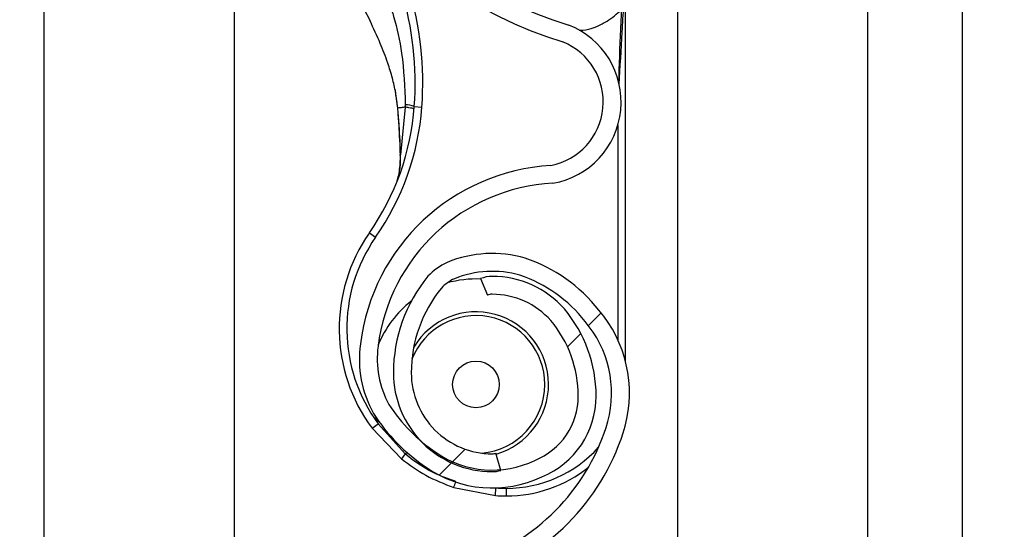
# Model space of a CAD drawing. Header units: inches. Extents: x 170 to 284, y 215 to 248.
# Tile 920 of 1056: x 235.429 to 235.5621, y 240.559 to 240.6279. Entities that reach past the tile are written whole.
import ezdxf

# ---------------------------------------------------------------- set-up
doc = ezdxf.new("R2010")
doc.units = ezdxf.units.IN
doc.header["$LTSCALE"] = 0.25
doc.header["$MEASUREMENT"] = 0
doc.layers.add('ANNOTATIONS', color=1, linetype='Continuous')
doc.layers.add('LH TOP OF HOOD', color=7, linetype='Continuous')
doc.styles.add('ARIAL', font='arial.ttf', dxfattribs={"height": 0.09375})
doc.dimstyles.new('STANDARD$0', dxfattribs={"dimtxt": 0.09375, "dimasz": 0.09375, "dimexe": 0.03125, "dimexo": 0.046875, "dimgap": 0.09, "dimtad": 0, "dimtih": 1, "dimtoh": 1, "dimdec": 4, "dimzin": 0, "dimdsep": 46, "dimtxsty": 'ARIAL', "dimcen": 0.09, "dimadec": 0, "dimazin": 0, "dimtfac": 1, "dimtdec": 4, "dimtofl": 0, "dimtmove": 0, "dimatfit": 1, "dimfxl": 1, "dimtolj": 1, "dimtzin": 0, "dimarcsym": 0})
pattern_1 = [(45, (225.4196035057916, 238.187647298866), (-0.03026527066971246, 0.03026527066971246), [])]

# ---------------------------------------------------------------- blocks, each defined once
blk = doc.blocks.new('*D70')
at = {"layer": 'ANNOTATIONS', "color": 0, "lineweight": -2, "transparency": 16777216}
for p, q in [((235.475871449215, 243.8427370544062), (236.9163148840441, 243.8427370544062)), ((236.8850648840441, 243.7489870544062), (236.8850648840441, 242.028811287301)), ((236.8850648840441, 239.873775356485), (236.8850648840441, 241.5939511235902)), ((236.1545398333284, 239.780025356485), (236.9163148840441, 239.780025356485))]:
    blk.add_line(p, q, dxfattribs=at)
at = {"layer": 'ANNOTATIONS', "color": 0, "transparency": 16777216}
for points in [[(236.8694398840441, 243.7489870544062), (236.9006898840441, 243.7489870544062), (236.8850648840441, 243.8427370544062)], [(236.8694398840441, 239.873775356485), (236.9006898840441, 239.873775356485), (236.8850648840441, 239.780025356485)]]:
    blk.add_solid(points, dxfattribs=at)
at = {"layer": 'defpoints', "color": 0, "transparency": 16777216}
for p in [(235.428996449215, 243.8427370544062), (236.1076648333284, 239.780025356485), (236.8850648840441, 239.780025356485)]:
    blk.add_point(p, dxfattribs=at)
at = {"layer": 'ANNOTATIONS', "color": 0, "transparency": 16777216, "insert": (236.8850648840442, 241.8113812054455), "char_height": 0.09375, "attachment_point": 5, "style": 'ARIAL'}
blk.add_mtext('\\A1;OPENING\\PHEIGHT', dxfattribs=at)

msp = doc.modelspace()

# ---------------------------------------------------------------- hatches: boundary and pattern name
at = {"layer": 'LH TOP OF HOOD'}
h = msp.add_hatch(dxfattribs=at)
h.set_pattern_fill('ANSI31', color=256, scale=0.34241245, angle=2.8e-322, style=0)
h.set_pattern_definition(pattern_1)
edge = h.paths.add_edge_path(flags=0)
edge.add_arc((235.4928707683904, 240.5890810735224), 0.001712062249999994, 450.0000000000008, 472.2104203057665)
edge.add_line((235.4922235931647, 240.5906661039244), (235.4913110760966, 240.5929009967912))
edge.add_arc((235.4928707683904, 240.5890810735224), 0.004126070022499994, 450, 472.2104203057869, ccw=False)
edge.add_arc((235.4928707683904, 240.5801783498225), 0.01302879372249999, 401.47616737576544, 450, ccw=False)
edge.add_arc((235.4886248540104, 240.5770281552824), 0.01830194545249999, 359.99999999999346, 400.061373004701, ccw=False)
edge.add_arc((235.4951649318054, 240.5770281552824), 0.01176186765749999, 292.1408576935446, 359.99999999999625, ccw=False)
edge.add_arc((235.4928707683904, 240.5802810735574), 0.01566536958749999, 235.25706803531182, 295.4307998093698, ccw=False)
edge.add_arc((235.4981096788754, 240.5883962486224), 0.02532140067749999, 212.8542481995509, 235.9809333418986, ccw=False)
edge.add_arc((235.4899602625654, 240.5820273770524), 0.01504902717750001, 172.1557183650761, 209.3146496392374, ccw=False)
edge.add_arc((235.5023898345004, 240.5806919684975), 0.02754708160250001, 453.3085031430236, 532.9325737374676, ccw=False)
edge.add_arc((235.4991369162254, 240.6167822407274), 0.008748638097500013, 280.9586189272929, 427.9414322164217)
edge.add_arc((235.5189966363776, 240.6791355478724), 0.05672062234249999, 179.5706357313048, 253.00989973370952, ccw=False)
edge.add_arc((235.6773283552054, 240.6803339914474), 0.2150521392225, 163.4260275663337, 180.2060536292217, ccw=False)
edge.add_arc((235.4985548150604, 240.7324834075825), 0.02884824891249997, 465.1588434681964, 521.4137567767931, ccw=False)
edge.add_arc((235.4812287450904, 240.7870297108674), 0.0284373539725, 290.1205938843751, 343.7190675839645)
edge.add_arc((235.4940692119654, 240.7828522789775), 0.01494630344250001, 345.2914408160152, 400.5471921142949)
edge.add_arc((235.4906450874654, 240.7810374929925), 0.0187470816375, 397.957874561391, 431.4396159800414)
edge.add_arc((235.4928707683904, 240.7858655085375), 0.0134739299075, 433.8775574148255, 472.2736457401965)
edge.add_arc((235.4903026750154, 240.7928849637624), 0.006011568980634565, 474.98253258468, 495.7175736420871)
edge.add_arc((235.5000956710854, 240.7856258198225), 0.01816498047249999, 500.8992600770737, 539.9999999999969)
edge.add_arc((235.4928707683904, 240.7856258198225), 0.01094007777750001, 539.9999999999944, 629.9999999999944)
edge.add_arc((235.4928707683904, 240.7765518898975), 0.001866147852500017, 269.9999999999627, 285.6422464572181)
edge.add_line((235.4933739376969, 240.77475485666), (235.4940248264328, 240.7724302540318))
edge.add_arc((235.4928707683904, 240.7765518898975), 0.004280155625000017, 269.9999999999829, 285.6422464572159, ccw=False)
edge.add_arc((235.4928707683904, 240.7856258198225), 0.01335408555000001, 179.9999999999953, 269.999999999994, ccw=False)
edge.add_arc((235.5000956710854, 240.7856258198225), 0.020578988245, 500.61135831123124, 539.9999999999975, ccw=False)
edge.add_arc((235.4903026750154, 240.7928849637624), 0.008425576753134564, 474.5776671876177, 496.4997109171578, ccw=False)
edge.add_arc((235.4928707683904, 240.7858655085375), 0.01588793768, 433.69030225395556, 472.47058069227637, ccw=False)
edge.add_arc((235.4906450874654, 240.7810374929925), 0.02116108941, 398.1045307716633, 431.5771717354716, ccw=False)
edge.add_arc((235.4940692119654, 240.7828522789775), 0.01736031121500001, 345.18024813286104, 400.3658533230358, ccw=False)
edge.add_arc((235.4812287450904, 240.7870297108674), 0.030851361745, 289.91815728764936, 343.77953759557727, ccw=False)
edge.add_arc((235.4985548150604, 240.7324834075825), 0.02643424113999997, 464.9417095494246, 521.3236131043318)
edge.add_arc((235.6773283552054, 240.6803339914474), 0.21263813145, 523.4376684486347, 540.2096895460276)
edge.add_arc((235.5189966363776, 240.6791355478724), 0.05430661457, 539.5566266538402, 613.1145348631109)
edge.add_arc((235.4991369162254, 240.6167822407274), 0.01116264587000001, 280.06103888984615, 428.529087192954, ccw=False)
edge.add_arc((235.5023898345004, 240.5806919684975), 0.02513307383, 452.9714001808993, 532.9706577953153)
edge.add_arc((235.4899602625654, 240.5820273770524), 0.01263501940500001, 532.0830472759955, 568.9826967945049)
edge.add_arc((235.4981096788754, 240.5883962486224), 0.022907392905, 213.0443063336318, 236.0197152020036)
edge.add_arc((235.4928707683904, 240.5802810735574), 0.01325136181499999, 235.1922404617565, 295.735249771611)
edge.add_arc((235.4951649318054, 240.5770281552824), 0.009347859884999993, 291.7225241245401, 359.9999999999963)
edge.add_arc((235.4886248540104, 240.5770281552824), 0.01588793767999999, 359.9999999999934, 399.952178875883)
edge.add_arc((235.4928707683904, 240.5801783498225), 0.01061478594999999, 401.6345013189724, 450.0000000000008)
h = msp.add_hatch(dxfattribs=at)
h.set_pattern_fill('ANSI31', color=256, scale=0.34241245, angle=2.8e-322, style=0)
h.set_pattern_definition(pattern_1)
edge = h.paths.add_edge_path(flags=0)
edge.add_arc((235.4928707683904, 240.3836336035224), 0.001712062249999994, 450.0000000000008, 472.2104203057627)
edge.add_line((235.4922235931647, 240.3852186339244), (235.4913110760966, 240.3874535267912))
edge.add_arc((235.4928707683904, 240.3836336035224), 0.004126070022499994, 450, 472.2104203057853, ccw=False)
edge.add_arc((235.4928707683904, 240.3747308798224), 0.01302879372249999, 401.47616737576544, 450, ccw=False)
edge.add_arc((235.4886248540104, 240.3715806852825), 0.01830194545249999, 359.99999999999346, 400.061373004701, ccw=False)
edge.add_arc((235.4951649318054, 240.3715806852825), 0.01176186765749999, 292.1408576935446, 359.99999999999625, ccw=False)
edge.add_arc((235.4928707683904, 240.3748336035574), 0.01566536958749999, 235.2570680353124, 295.43079980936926, ccw=False)
edge.add_arc((235.4981096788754, 240.3829487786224), 0.02532140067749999, 212.8542481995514, 235.9809333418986, ccw=False)
edge.add_arc((235.4899602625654, 240.3765799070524), 0.01504902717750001, 172.1557183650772, 209.3146496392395, ccw=False)
edge.add_arc((235.5023898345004, 240.3752444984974), 0.02754708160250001, 453.3085031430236, 532.932573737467, ccw=False)
edge.add_arc((235.4991369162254, 240.4113347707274), 0.008748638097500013, 280.9586189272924, 427.9414322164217)
edge.add_arc((235.5189966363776, 240.4736880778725), 0.05672062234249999, 179.5706357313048, 253.0098997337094, ccw=False)
edge.add_arc((235.6773283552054, 240.4748865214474), 0.2150521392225, 163.4260275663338, 180.2060536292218, ccw=False)
edge.add_arc((235.4985548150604, 240.5270359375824), 0.02884824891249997, 465.1588434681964, 521.4137567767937, ccw=False)
edge.add_arc((235.4812287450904, 240.5815822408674), 0.0284373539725, 290.1205938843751, 343.7190675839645)
edge.add_arc((235.4940692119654, 240.5774048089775), 0.01494630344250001, 345.2914408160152, 400.547192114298)
edge.add_arc((235.4906450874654, 240.5755900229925), 0.0187470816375, 397.957874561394, 431.4396159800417)
edge.add_arc((235.4928707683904, 240.5804180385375), 0.0134739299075, 433.8775574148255, 472.273645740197)
edge.add_arc((235.4903026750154, 240.5874374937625), 0.006011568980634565, 474.9825325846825, 495.7175736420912)
edge.add_arc((235.5000956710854, 240.5801783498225), 0.01816498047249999, 500.8992600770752, 539.999999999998)
edge.add_arc((235.4928707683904, 240.5801783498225), 0.01094007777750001, 539.999999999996, 629.9999999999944)
edge.add_arc((235.4928707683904, 240.5711044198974), 0.001866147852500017, 269.9999999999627, 285.6422464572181)
edge.add_line((235.4933739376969, 240.56930738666), (235.4940248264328, 240.5669827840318))
edge.add_arc((235.4928707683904, 240.5711044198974), 0.004280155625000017, 269.9999999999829, 285.642246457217, ccw=False)
edge.add_arc((235.4928707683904, 240.5801783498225), 0.01335408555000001, 179.9999999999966, 269.999999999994, ccw=False)
edge.add_arc((235.5000956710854, 240.5801783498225), 0.020578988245, 500.6113583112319, 539.9999999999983, ccw=False)
edge.add_arc((235.4903026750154, 240.5874374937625), 0.008425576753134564, 474.5776671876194, 496.4997109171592, ccw=False)
edge.add_arc((235.4928707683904, 240.5804180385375), 0.01588793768, 433.69030225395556, 472.4705806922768, ccw=False)
edge.add_arc((235.4906450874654, 240.5755900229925), 0.02116108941, 398.1045307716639, 431.5771717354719, ccw=False)
edge.add_arc((235.4940692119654, 240.5774048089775), 0.01736031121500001, 345.1802481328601, 400.3658533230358, ccw=False)
edge.add_arc((235.4812287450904, 240.5815822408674), 0.030851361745, 289.9181572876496, 343.7795375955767, ccw=False)
edge.add_arc((235.4985548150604, 240.5270359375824), 0.02643424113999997, 464.9417095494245, 521.3236131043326)
edge.add_arc((235.6773283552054, 240.4748865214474), 0.21263813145, 523.4376684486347, 540.2096895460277)
edge.add_arc((235.5189966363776, 240.4736880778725), 0.05430661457, 539.5566266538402, 613.1145348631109)
edge.add_arc((235.4991369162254, 240.4113347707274), 0.01116264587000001, 280.06103888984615, 428.5290871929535, ccw=False)
edge.add_arc((235.5023898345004, 240.3752444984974), 0.02513307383, 452.9714001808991, 532.9706577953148)
edge.add_arc((235.4899602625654, 240.3765799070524), 0.01263501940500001, 532.0830472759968, 568.9826967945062)
edge.add_arc((235.4981096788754, 240.3829487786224), 0.022907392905, 213.0443063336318, 236.0197152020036)
edge.add_arc((235.4928707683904, 240.3748336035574), 0.01325136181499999, 235.1922404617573, 295.735249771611)
edge.add_arc((235.4951649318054, 240.3715806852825), 0.009347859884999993, 291.7225241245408, 359.9999999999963)
edge.add_arc((235.4886248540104, 240.3715806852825), 0.01588793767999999, 359.9999999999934, 399.952178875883)
edge.add_arc((235.4928707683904, 240.3747308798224), 0.01061478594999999, 401.6345013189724, 450.0000000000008)

# ---------------------------------------------------------------- linework, layer by layer
for p, q in [((235.5564384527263, 239.8275350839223), (235.5564384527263, 244.0802977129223)), ((235.5179170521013, 244.0327879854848), (235.5179170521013, 239.8681965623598)), ((235.5435979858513, 244.0327879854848), (235.5435979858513, 239.8275350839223)), ((235.5564384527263, 239.8275350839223), (235.5564384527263, 244.0327879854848)), ((235.4323139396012, 239.8275350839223), (235.4323139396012, 243.9380293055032)), ((235.4579948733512, 240.6737644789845), (235.4579948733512, 240.4813905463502)), ((235.5108807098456, 240.5817353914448), (235.5108807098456, 240.6341575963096)), ((235.4754854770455, 240.6294318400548), (235.4763567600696, 240.627726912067)), ((235.4797133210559, 240.6185083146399), (235.4800781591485, 240.6159292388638)), ((235.4801201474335, 240.6157769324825), (235.4801061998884, 240.6159442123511)), ((235.4811213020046, 240.6160731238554), (235.480471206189, 240.6096391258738)), ((235.4823430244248, 240.6161722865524), (235.4833674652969, 240.6160965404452)), ((235.5098534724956, 240.6136581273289), (235.5098534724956, 240.5846323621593)), ((235.476262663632, 240.5990841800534), (235.4771046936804, 240.5984957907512)), ((235.4913110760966, 240.5929009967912), (235.4922235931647, 240.5906661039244)), ((235.4771110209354, 240.5742459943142), (235.4774520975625, 240.573300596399)), ((235.4766266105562, 240.5726892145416), (235.4774520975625, 240.573300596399)), ((235.4811113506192, 240.5692084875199), (235.4774520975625, 240.573300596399)), ((235.4766266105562, 240.5726892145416), (235.4806049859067, 240.568544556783)), ((235.4811113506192, 240.5692084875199), (235.4813350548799, 240.569428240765)), ((235.4940248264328, 240.5669827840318), (235.4933739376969, 240.56930738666)), ((235.4876723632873, 240.5646896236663), (235.4933109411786, 240.5635886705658)), ((235.4933109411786, 240.5635886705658), (235.4933780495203, 240.564613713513)), ((235.4947873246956, 240.5635403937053), (235.4947873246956, 240.5645676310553))]:
    msp.add_line(p, q, dxfattribs=at)
at = {"layer": 'LH TOP OF HOOD', "flags": 128}
msp.add_lwpolyline([(235.4804376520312, 240.6095704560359), (235.4804098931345, 240.6095780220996), (235.4803908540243, 240.6095863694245), (235.4803810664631, 240.6095952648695), (235.4803808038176, 240.6096044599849), (235.4803900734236, 240.6096136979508), (235.4804086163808, 240.6096227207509), (235.4804359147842, 240.6096312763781), (235.480471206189, 240.6096391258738)], dxfattribs=at)
at = {"layer": 'LH TOP OF HOOD'}
msp.add_circle((235.4906783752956, 240.5786065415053), 0.00315523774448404, dxfattribs=at)
for centre, radius, start, end in [((235.5189966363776, 240.6791355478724), 0.05672062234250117, 179.5706357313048, 253.009899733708), ((235.5189966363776, 240.6791355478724), 0.05430661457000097, 179.5566266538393, 253.114534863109), ((235.4393165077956, 240.6193536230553), 0.04314396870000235, 355.771303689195, 16.94846748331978), ((235.4393165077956, 240.6193536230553), 0.04417120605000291, 355.7713036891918, 16.94846748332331), ((235.4991369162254, 240.6167822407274), 0.01116264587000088, 280.0610388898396, 68.52908719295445), ((235.4991369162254, 240.6167822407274), 0.008748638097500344, 280.9586189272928, 67.94143221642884), ((235.448194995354, 240.6186971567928), 0.03424124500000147, 325.055123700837, 355.771303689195), ((235.448194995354, 240.6186971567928), 0.03526848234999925, 325.0551237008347, 355.7713036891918), ((235.4801298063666, 240.6155991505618), 0.0001780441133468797, 93.10983558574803, 110.0707638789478), ((235.4800831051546, 240.6157962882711), 3.31925979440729e-05, 244.2889319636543, 282.2874080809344), ((235.4810641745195, 240.6129133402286), 0.003500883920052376, 68.57435782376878, 89.04261803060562), ((235.5023898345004, 240.5806919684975), 0.02754708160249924, 93.3085031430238, 172.9325737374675), ((235.5023898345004, 240.5806919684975), 0.02513307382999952, 92.9714001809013, 172.9706577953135), ((235.4947873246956, 240.5861396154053), 0.02259922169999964, 145.0551237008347, 216.5248216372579), ((235.4947873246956, 240.5861396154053), 0.02157198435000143, 145.055123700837, 216.5248216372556), ((235.4928707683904, 240.5804180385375), 0.01588793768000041, 73.69030225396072, 112.4705806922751), ((235.4906450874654, 240.5755900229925), 0.02116108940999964, 38.10453077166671, 71.57717173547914), ((235.4903026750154, 240.5874374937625), 0.008425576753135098, 114.5776671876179, 136.4997109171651), ((235.5000956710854, 240.5801783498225), 0.02057898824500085, 140.6113583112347, 179.999999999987), ((235.4903026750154, 240.5874374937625), 0.006011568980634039, 114.9825325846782, 135.7175736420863), ((235.4906783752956, 240.5786065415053), 0.0142508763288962, 87.35889654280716, 105.8277214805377), ((235.4928707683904, 240.5804180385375), 0.01347392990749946, 73.87755741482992, 112.2736457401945), ((235.4928707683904, 240.5890810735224), 0.00412607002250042, 90, 112.2104203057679), ((235.4928707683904, 240.5801783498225), 0.01302879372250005, 41.47616737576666, 90), ((235.4906450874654, 240.5755900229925), 0.01874708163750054, 37.95787456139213, 71.43961598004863), ((235.5000956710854, 240.5801783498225), 0.01816498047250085, 140.8992600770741, 179.9999999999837), ((235.4928707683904, 240.5890810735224), 0.001712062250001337, 90, 112.2104203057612), ((235.4928707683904, 240.5801783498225), 0.01061478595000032, 41.6345013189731, 90), ((235.4906783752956, 240.5786065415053), 0.01425087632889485, 127.833393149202, 157.9527497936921), ((235.4886248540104, 240.5770281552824), 0.01830194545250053, 359.9999999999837, 40.06137300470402), ((235.4906783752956, 240.5786065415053), 0.009303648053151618, 0, 158.458825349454), ((235.4906783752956, 240.5786065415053), 0.009810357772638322, 286.1585342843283, 149.0324419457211), ((235.4940692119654, 240.5774048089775), 0.01736031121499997, 345.180248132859, 40.36585332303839), ((235.4886248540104, 240.5770281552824), 0.01588793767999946, 359.9999999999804, 39.95217887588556), ((235.4940692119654, 240.5774048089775), 0.01494630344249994, 345.2914408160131, 40.54719211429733), ((235.4899602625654, 240.5820273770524), 0.01504902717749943, 172.1557183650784, 209.3146496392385), ((235.4899602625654, 240.5820273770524), 0.01263501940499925, 172.0830472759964, 208.9826967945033), ((235.4928707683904, 240.5801783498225), 0.01335408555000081, 179.9999999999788, 269.9999999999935), ((235.4928707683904, 240.5801783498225), 0.01094007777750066, 179.9999999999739, 269.9999999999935), ((235.4906783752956, 240.5786065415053), 0.009303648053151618, 274.6412262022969, 0), ((235.4951649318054, 240.5770281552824), 0.009347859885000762, 291.7225241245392, 359.999999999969), ((235.4951649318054, 240.5770281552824), 0.01176186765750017, 292.1408576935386, 359.9999999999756), ((235.4981096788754, 240.5883962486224), 0.02290739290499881, 213.0443063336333, 236.0197152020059), ((235.4981096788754, 240.5883962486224), 0.02532140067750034, 212.8542481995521, 235.9809333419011), ((235.4812287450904, 240.5815822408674), 0.02843735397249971, 290.1205938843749, 343.7190675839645), ((235.4812287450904, 240.5815822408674), 0.03085136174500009, 289.91815728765, 343.7795375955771), ((235.4947873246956, 240.5813458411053), 0.01677821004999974, 269.9999999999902, 317.97346011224), ((235.4877853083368, 240.5635933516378), 0.008721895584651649, 139.9244128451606, 145.4117204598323), ((235.4928707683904, 240.5802810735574), 0.01325136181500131, 235.1922404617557, 295.7352497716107), ((235.4928707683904, 240.5711044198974), 0.001866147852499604, 269.9999999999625, 285.6422464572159), ((235.4928707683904, 240.5802810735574), 0.0156653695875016, 235.2570680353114, 295.4307998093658), ((235.4947873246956, 240.5813458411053), 0.01780544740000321, 269.9999999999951, 308.592188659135), ((235.4928707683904, 240.5711044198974), 0.004280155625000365, 269.9999999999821, 285.6422464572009), ((235.4800768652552, 240.5678631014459), 0.008231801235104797, 337.3243224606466, 342.6867957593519), ((235.4947873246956, 240.5861396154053), 0.02259922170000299, 266.2542590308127, 270), ((235.4947873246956, 240.5861396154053), 0.0215719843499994, 266.2542590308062, 269.9999999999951)]:
    msp.add_arc(centre, radius, start, end, dxfattribs=at)
for points, knots in [([(235.5100364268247, 240.6191366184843), (235.5101730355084, 240.6214978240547), (235.510379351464, 240.6250638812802), (235.5106239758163, 240.6292812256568), (235.5107572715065, 240.6314914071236), (235.5108247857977, 240.6326918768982), (235.5108516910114, 240.6333495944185), (235.5108646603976, 240.6337126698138), (235.5108712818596, 240.6339131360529), (235.5108748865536, 240.6340242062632), (235.5108770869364, 240.6340903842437), (235.5108784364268, 240.6341287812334), (235.5108793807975, 240.6341522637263), (235.5108799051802, 240.6341632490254), (235.5108802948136, 240.6341684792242), (235.5108805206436, 240.6341690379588), (235.5108806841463, 240.6341657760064), (235.5108806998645, 240.6341607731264), (235.5108807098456, 240.6341575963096)], [0, 0, 0, 0, 0.4681368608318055, 0.7070129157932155, 0.8371325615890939, 0.9079072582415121, 0.9470740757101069, 0.968789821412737, 0.9808770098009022, 0.9876679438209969, 0.991554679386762, 0.9947708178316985, 0.9959953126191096, 0.9972287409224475, 0.9978484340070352, 0.9984730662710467, 0.9990304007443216, 0.9999999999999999, 0.9999999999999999, 0.9999999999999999, 0.9999999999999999]), ([(235.4790294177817, 240.6299818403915), (235.4790294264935, 240.62998181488), (235.479215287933, 240.6294375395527), (235.4798887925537, 240.6272786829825), (235.4808758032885, 240.6227708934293), (235.4810320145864, 240.6187482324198), (235.4811226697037, 240.6164137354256)], [0, 0, 0, 0, 5.869764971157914e-06, 0.1252288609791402, 0.4923383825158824, 1, 1, 1, 1]), ([(235.5046067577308, 240.6264700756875), (235.5046523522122, 240.6264674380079), (235.5057317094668, 240.6264049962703), (235.5070397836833, 240.626979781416), (235.5089108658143, 240.627957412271), (235.5097199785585, 240.6286919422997), (235.5103363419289, 240.6292514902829)], [0, 0, 0, 0, 0.02109882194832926, 0.4994719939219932, 0.6187093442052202, 1, 1, 1, 1]), ([(235.5103363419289, 240.6292514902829), (235.5102929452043, 240.628376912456), (235.5101287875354, 240.6250686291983), (235.5100294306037, 240.6217576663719), (235.5099563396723, 240.6193219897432)], [0, 0, 0, 0, 0.2643600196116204, 1, 1, 1, 1]), ([(235.4801061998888, 240.6159442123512), (235.4800249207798, 240.6166387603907), (235.479864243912, 240.6180117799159), (235.4793893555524, 240.620043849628), (235.4787046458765, 240.622287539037), (235.4776923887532, 240.6248914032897), (235.4768279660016, 240.6267271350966), (235.4763571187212, 240.627727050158)], [0, 0, 0, 0, 0.1627420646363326, 0.3217171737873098, 0.4905672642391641, 0.7225142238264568, 0.9999999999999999, 0.9999999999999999, 0.9999999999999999, 0.9999999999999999]), ([(235.4800781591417, 240.6159292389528), (235.480070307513, 240.615929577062), (235.4800543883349, 240.6159302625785), (235.4800535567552, 240.6159334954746), (235.4800690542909, 240.6159380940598), (235.4800939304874, 240.6159421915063), (235.4801061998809, 240.6159442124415)], [0, 0, 0, 0, 0.2466091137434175, 0.5000000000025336, 0.7533908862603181, 0.9999999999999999, 0.9999999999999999, 0.9999999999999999, 0.9999999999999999]), ([(235.4800901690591, 240.615763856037), (235.4801497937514, 240.6150426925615), (235.4803211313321, 240.6129703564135), (235.4803916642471, 240.6109123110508), (235.4804376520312, 240.6095704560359)], [0, 0, 0, 0, 0.3479954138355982, 1, 1, 1, 1]), ([(235.4811213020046, 240.6160731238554), (235.4810668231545, 240.6160669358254), (235.480814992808, 240.6160383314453), (235.4804502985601, 240.6159936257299), (235.4802100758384, 240.6159591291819), (235.4801061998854, 240.6159442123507)], [0, 0, 0, 0, 0.1354579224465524, 0.6261588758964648, 1, 1, 1, 1]), ([(235.480471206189, 240.6096391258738), (235.4804178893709, 240.6109690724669), (235.4803362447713, 240.6130056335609), (235.4801758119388, 240.6150630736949), (235.4801201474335, 240.6157769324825)], [0, 0, 0, 0, 0.6530354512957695, 1, 1, 1, 1]), ([(235.4811226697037, 240.6164137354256), (235.4811224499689, 240.6163002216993), (235.4811222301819, 240.616186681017), (235.4811213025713, 240.616073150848), (235.4811213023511, 240.6160731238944)], [0, 0, 0, 0, 0.9997625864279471, 1, 1, 1, 1]), ([(235.4799721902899, 240.605942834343), (235.4800438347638, 240.6061704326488), (235.480307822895, 240.6070090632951), (235.4804402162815, 240.6083464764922), (235.4804646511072, 240.6093657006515), (235.480471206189, 240.6096391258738)], [0, 0, 0, 0, 0.2141804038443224, 0.7891897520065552, 1, 1, 1, 1]), ([(235.4804376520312, 240.6095704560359), (235.4804429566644, 240.6092894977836), (235.4804593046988, 240.6084236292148), (235.4803390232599, 240.6076101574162), (235.4802577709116, 240.607060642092)], [0, 0, 0, 0, 0.3244814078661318, 1, 1, 1, 1]), ([(235.4879564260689, 240.5654748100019), (235.4869478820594, 240.5658381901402), (235.4849015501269, 240.5665754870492), (235.4826565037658, 240.5679599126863), (235.4814557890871, 240.5689301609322), (235.4811113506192, 240.5692084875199)], [0, 0, 0, 0, 0.4093476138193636, 0.8305647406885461, 1, 1, 1, 1]), ([(235.4806049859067, 240.568544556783), (235.4816778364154, 240.5677558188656), (235.4838591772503, 240.5661521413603), (235.4863875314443, 240.5651824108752), (235.4876723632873, 240.5646896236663)], [0, 0, 0, 0, 0.4918307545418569, 1, 1, 1, 1])]:
    msp.add_open_spline(points, degree=3, knots=knots, dxfattribs=at)
msp.add_open_spline([(235.4823141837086, 240.6158085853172), (235.4822997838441, 240.6158259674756), (235.482270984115, 240.6158607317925), (235.4820221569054, 240.6159271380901), (235.4816462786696, 240.6159992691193), (235.4812962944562, 240.6160485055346), (235.4811213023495, 240.6160731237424)], degree=3, dxfattribs=at)

# ---------------------------------------------------------------- dimensions: what is measured, and where the dimension line sits
at = {"layer": 'ANNOTATIONS'}
dim = msp.add_linear_dim(base=(236.8850648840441, 239.780025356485), p1=(235.4289964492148, 243.8427370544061), p2=(236.1076648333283, 239.7800253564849), angle=90, text='OPENING\\PHEIGHT', dimstyle='STANDARD$0', dxfattribs=at)
dim.commit()
dim.dimension.update_dxf_attribs({"geometry": '*D70', "text_midpoint": (236.8850648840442, 241.8113812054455)})

doc.saveas('drawing.dxf')
